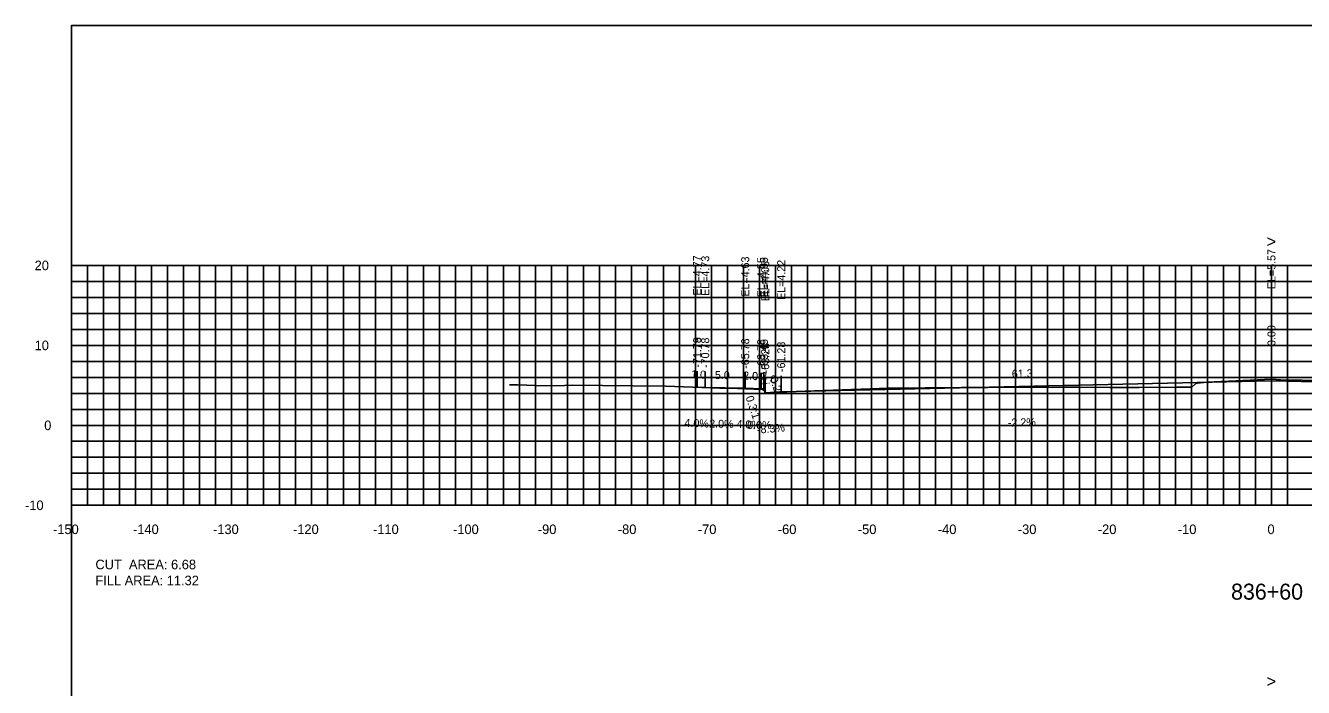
# Model space of a CAD drawing. Extents: x 1797419 to 1809236, y 248759 to 251512.
# Drawn here: x 1808595.3 to 1808755, y 250524.5 to 250607.3 of the extents above; entities that cross this region are included whole.
import ezdxf

# ---------------------------------------------------------------- set-up
doc = ezdxf.new("R2010")
doc.units = 0
for name, color, linetype in [('1', 7, 'Continuous'), ('10', 7, 'Continuous'), ('3', 7, 'Continuous'), ('31', 7, 'Continuous'), ('4', 7, 'Continuous'), ('60', 7, 'Continuous'), ('ANNO-TXT', 7, 'Continuous'), ('CL-CNST', 7, 'Continuous'), ('Level 62', 7, 'Continuous'), ('M-ROADS', 7, 'Continuous')]:
    doc.layers.add(name, color=color, linetype=linetype)

msp = doc.modelspace()

# ---------------------------------------------------------------- linework, layer by layer
for p, q in [((1808679.21, 250562.02), (1808679.21, 250564.02)), ((1808679.22, 250562.03), (1808679.22, 250564.03)), ((1808680.22, 250561.99), (1808680.22, 250563.99)), ((1808685.22, 250561.89), (1808685.22, 250563.89)), ((1808687.22, 250561.81), (1808687.22, 250563.81)), ((1808687.55, 250561.81), (1808687.55, 250563.81)), ((1808751, 250562.82), (1808751, 250564.82)), ((1808687.72, 250561.31), (1808687.72, 250563.31)), ((1808689.72, 250561.47), (1808689.72, 250563.47))]:
    msp.add_line(p, q)
msp.add_lwpolyline([(1808601, 250417.26), (1808901, 250417.26), (1808901, 250607.26), (1808601, 250607.26)], close=True)
at = {"layer": '60'}
for p, q in [((1808600.94, 250577.26), (1808601, 250577.26)), ((1808601, 250547.26), (1808601, 250577.26)), ((1808600.94, 250567.26), (1808601, 250567.26)), ((1808600.94, 250557.26), (1808601, 250557.26)), ((1808600.94, 250547.26), (1808601, 250547.26)), ((1808601, 250547.26), (1808901, 250547.26)), ((1808601, 250547.2), (1808601, 250547.26)), ((1808611, 250547.2), (1808611, 250547.26)), ((1808621, 250547.2), (1808621, 250547.26)), ((1808631, 250547.2), (1808631, 250547.26)), ((1808641, 250547.2), (1808641, 250547.26)), ((1808651, 250547.2), (1808651, 250547.26)), ((1808661, 250547.2), (1808661, 250547.26)), ((1808671, 250547.2), (1808671, 250547.26)), ((1808681, 250547.2), (1808681, 250547.26)), ((1808691, 250547.2), (1808691, 250547.26)), ((1808701, 250547.2), (1808701, 250547.26)), ((1808711, 250547.2), (1808711, 250547.26)), ((1808721, 250547.2), (1808721, 250547.26)), ((1808731, 250547.2), (1808731, 250547.26)), ((1808741, 250547.2), (1808741, 250547.26)), ((1808751, 250547.2), (1808751, 250547.26))]:
    msp.add_line(p, q, dxfattribs=at)
at = {"layer": 'CL-CNST'}
msp.add_lwpolyline([(1808679.21, 250562.02), (1808679.22, 250562.03), (1808680.22, 250561.99), (1808685.22, 250561.89), (1808687.22, 250561.81), (1808687.55, 250561.81), (1808687.72, 250561.31), (1808689.72, 250561.47), (1808751, 250562.82), (1808810.68, 250561.51), (1808812.68, 250561.34), (1808812.85, 250561.84), (1808813.18, 250561.84), (1808815.18, 250561.92), (1808820.18, 250562.02), (1808821.18, 250562.06), (1808821.48, 250561.96)], dxfattribs=at)
at = {"layer": 'Level 62'}
for p, q in [((1808601, 250577.26), (1808901, 250577.26)), ((1808601, 250547.26), (1808601, 250577.26)), ((1808603, 250547.26), (1808603, 250577.26)), ((1808605, 250547.26), (1808605, 250577.26)), ((1808607, 250547.26), (1808607, 250577.26)), ((1808609, 250547.26), (1808609, 250577.26)), ((1808611, 250547.26), (1808611, 250577.26)), ((1808613, 250547.26), (1808613, 250577.26)), ((1808615, 250547.26), (1808615, 250577.26)), ((1808617, 250547.26), (1808617, 250577.26)), ((1808619, 250547.26), (1808619, 250577.26)), ((1808621, 250547.26), (1808621, 250577.26)), ((1808623, 250547.26), (1808623, 250577.26)), ((1808625, 250547.26), (1808625, 250577.26)), ((1808627, 250547.26), (1808627, 250577.26)), ((1808629, 250547.26), (1808629, 250577.26)), ((1808631, 250547.26), (1808631, 250577.26)), ((1808633, 250547.26), (1808633, 250577.26)), ((1808635, 250547.26), (1808635, 250577.26)), ((1808637, 250547.26), (1808637, 250577.26)), ((1808639, 250547.26), (1808639, 250577.26)), ((1808641, 250547.26), (1808641, 250577.26)), ((1808643, 250547.26), (1808643, 250577.26)), ((1808645, 250547.26), (1808645, 250577.26)), ((1808647, 250547.26), (1808647, 250577.26)), ((1808649, 250547.26), (1808649, 250577.26)), ((1808651, 250547.26), (1808651, 250577.26)), ((1808653, 250547.26), (1808653, 250577.26)), ((1808655, 250547.26), (1808655, 250577.26)), ((1808657, 250547.26), (1808657, 250577.26)), ((1808659, 250547.26), (1808659, 250577.26)), ((1808661, 250547.26), (1808661, 250577.26)), ((1808663, 250547.26), (1808663, 250577.26)), ((1808665, 250547.26), (1808665, 250577.26)), ((1808667, 250547.26), (1808667, 250577.26)), ((1808669, 250547.26), (1808669, 250577.26)), ((1808671, 250547.26), (1808671, 250577.26)), ((1808673, 250547.26), (1808673, 250577.26)), ((1808675, 250547.26), (1808675, 250577.26)), ((1808677, 250547.26), (1808677, 250577.26)), ((1808679, 250547.26), (1808679, 250577.26)), ((1808681, 250547.26), (1808681, 250577.26)), ((1808683, 250547.26), (1808683, 250577.26)), ((1808685, 250547.26), (1808685, 250577.26)), ((1808687, 250547.26), (1808687, 250577.26)), ((1808689, 250547.26), (1808689, 250577.26)), ((1808691, 250547.26), (1808691, 250577.26)), ((1808693, 250547.26), (1808693, 250577.26)), ((1808695, 250547.26), (1808695, 250577.26)), ((1808697, 250547.26), (1808697, 250577.26)), ((1808699, 250547.26), (1808699, 250577.26)), ((1808701, 250547.26), (1808701, 250577.26)), ((1808703, 250547.26), (1808703, 250577.26)), ((1808705, 250547.26), (1808705, 250577.26)), ((1808707, 250547.26), (1808707, 250577.26)), ((1808709, 250547.26), (1808709, 250577.26)), ((1808711, 250547.26), (1808711, 250577.26)), ((1808713, 250547.26), (1808713, 250577.26)), ((1808715, 250547.26), (1808715, 250577.26)), ((1808717, 250547.26), (1808717, 250577.26)), ((1808719, 250547.26), (1808719, 250577.26)), ((1808721, 250547.26), (1808721, 250577.26)), ((1808723, 250547.26), (1808723, 250577.26)), ((1808725, 250547.26), (1808725, 250577.26)), ((1808727, 250547.26), (1808727, 250577.26)), ((1808729, 250547.26), (1808729, 250577.26)), ((1808731, 250547.26), (1808731, 250577.26)), ((1808733, 250547.26), (1808733, 250577.26)), ((1808735, 250547.26), (1808735, 250577.26)), ((1808737, 250547.26), (1808737, 250577.26)), ((1808739, 250547.26), (1808739, 250577.26)), ((1808741, 250547.26), (1808741, 250577.26)), ((1808743, 250547.26), (1808743, 250577.26)), ((1808745, 250547.26), (1808745, 250577.26)), ((1808747, 250547.26), (1808747, 250577.26)), ((1808749, 250547.26), (1808749, 250577.26)), ((1808751, 250547.26), (1808751, 250577.26)), ((1808753, 250547.26), (1808753, 250577.26)), ((1808601, 250575.26), (1808901, 250575.26)), ((1808601, 250573.26), (1808901, 250573.26)), ((1808601, 250571.26), (1808901, 250571.26)), ((1808601, 250569.26), (1808901, 250569.26)), ((1808601, 250567.26), (1808901, 250567.26)), ((1808601, 250565.26), (1808901, 250565.26)), ((1808601, 250563.26), (1808901, 250563.26)), ((1808601, 250561.26), (1808901, 250561.26)), ((1808601, 250559.26), (1808901, 250559.26)), ((1808601, 250557.26), (1808901, 250557.26)), ((1808601, 250555.26), (1808901, 250555.26)), ((1808601, 250553.26), (1808901, 250553.26)), ((1808601, 250551.26), (1808901, 250551.26)), ((1808601, 250549.26), (1808901, 250549.26)), ((1808601, 250547.26), (1808901, 250547.26))]:
    msp.add_line(p, q, dxfattribs=at)
at = {"layer": 'M-ROADS'}
msp.add_lwpolyline([(1808655.75, 250562.32), (1808655.86, 250562.32), (1808656.65, 250562.33), (1808656.76, 250562.33), (1808660.23, 250562.22), (1808662.65, 250562.26), (1808663.6, 250562.28), (1808671.16, 250562.19), (1808675.31, 250562.14), (1808680.93, 250561.97), (1808682.06, 250561.92), (1808684.27, 250561.85), (1808687.3, 250561.74), (1808687.34, 250561.76), (1808687.45, 250561.69), (1808687.94, 250561.26), (1808689.56, 250561.43), (1808689.72, 250561.44), (1808690.41, 250561.46), (1808703.14, 250561.91), (1808712.27, 250561.99), (1808715.59, 250562), (1808724.94, 250562.05), (1808727.08, 250562.03), (1808730.81, 250562), (1808734.45, 250562.01), (1808739.19, 250562.04), (1808739.41, 250562.04), (1808741.04, 250562.04), (1808741.55, 250562.49), (1808741.62, 250562.55), (1808741.76, 250562.55), (1808742.92, 250562.66), (1808751.05, 250563.03), (1808752.13, 250562.97), (1808760.27, 250562.81)], dxfattribs=at)

# ---------------------------------------------------------------- texts
msp.add_text('0.3:1', height=1, rotation=288.4353).set_placement((1808685.26, 250560.77))
at = {"layer": '1'}
msp.add_text('836+60', height=2, dxfattribs=at).set_placement((1808745.95, 250535.46))
at = {"layer": '10'}
for s, p in [('-150', (1808598.7, 250543.66)), ('-140', (1808608.7, 250543.66)), ('-130', (1808618.7, 250543.66)), ('-120', (1808628.7, 250543.66)), ('-110', (1808638.7, 250543.66)), ('-100', (1808648.7, 250543.66)), ('-90', (1808659.3, 250543.66)), ('-80', (1808669.3, 250543.66)), ('-70', (1808679.3, 250543.66)), ('-60', (1808689.3, 250543.66)), ('-50', (1808699.3, 250543.66)), ('-40', (1808709.3, 250543.66)), ('-30', (1808719.3, 250543.66)), ('-20', (1808729.3, 250543.66)), ('-10', (1808739.3, 250543.66)), ('0', (1808750.5, 250543.66))]:
    msp.add_text(s, height=1.2, dxfattribs=at).set_placement(p)
at = {"layer": '3'}
for s, p in [('EL=4.77', (1808679.71, 250573.49)), ('EL=4.77', (1808679.72, 250573.49)), ('EL=4.73', (1808680.72, 250573.45)), ('EL=4.63', (1808685.72, 250573.35)), ('EL=4.55', (1808687.72, 250573.27)), ('EL=4.55', (1808688.05, 250573.27)), ('EL=5.57', (1808751.5, 250574.29)), ('EL=4.05', (1808688.22, 250572.77)), ('EL=4.22', (1808690.22, 250572.94)), ('0.00', (1808751.5, 250567.18)), ('-71.79', (1808679.71, 250564.48)), ('-71.78', (1808679.72, 250564.48)), ('-70.78', (1808680.72, 250564.44)), ('-65.78', (1808685.72, 250564.34)), ('-63.78', (1808687.72, 250564.26)), ('-63.45', (1808688.05, 250564.26)), ('-63.28', (1808688.22, 250563.76)), ('-61.28', (1808690.22, 250563.93))]:
    msp.add_text(s, height=1, rotation=90, dxfattribs=at).set_placement(p)
at = {"layer": '31'}
for s, p in [('20', (1808596.4, 250576.66)), ('10', (1808596.4, 250566.66)), ('0', (1808597.6, 250556.66)), ('-10', (1808595.2, 250546.66))]:
    msp.add_text(s, height=1.2, dxfattribs=at).set_placement(p)
at = {"layer": '4'}
for s, rotation, p in [('1.0', 357.7094, (1808678.44, 250563.16)), ('5.0', 358.8542, (1808681.42, 250563.06)), ('2.0', 357.7094, (1808684.94, 250563)), ('61.3', 1.2603, (1808718.56, 250563.21)), ('2.0', 4.7636, (1808687.31, 250562.38)), ('0.2', 288.4353, (1808688.27, 250563.12)), ('4.0%', 357.7094, (1808677.61, 250557.09)), ('2.0%', 358.8542, (1808680.71, 250556.98)), ('4.0%', 357.7094, (1808684.11, 250556.93)), ('-8.3%', 4.7636, (1808686.73, 250556.21)), ('-2.2%', 1.2603, (1808718.06, 250557.1))]:
    msp.add_text(s, height=1, rotation=rotation, dxfattribs=at).set_placement(p)
for s, p in [('0.3', (1808686.1, 250562.91)), ('0.0%', (1808685.47, 250556.81))]:
    msp.add_text(s, height=1, dxfattribs=at).set_placement(p)
at = {"layer": '60'}
for s, height, p in [('>', 1.5, (1808750.39, 250579.51)), ('-', 0.0001, (1808601, 250547.26)), ('>', 1.5, (1808750.39, 250524.51))]:
    msp.add_text(s, height=height, dxfattribs=at).set_placement(p)
at = {"layer": 'ANNO-TXT'}
for s, p in [('CUT  AREA: 6.68', (1808604, 250539.26)), ('FILL AREA: 11.32', (1808604, 250537.26))]:
    msp.add_text(s, height=1.2, dxfattribs=at).set_placement(p)

doc.saveas('drawing.dxf')
